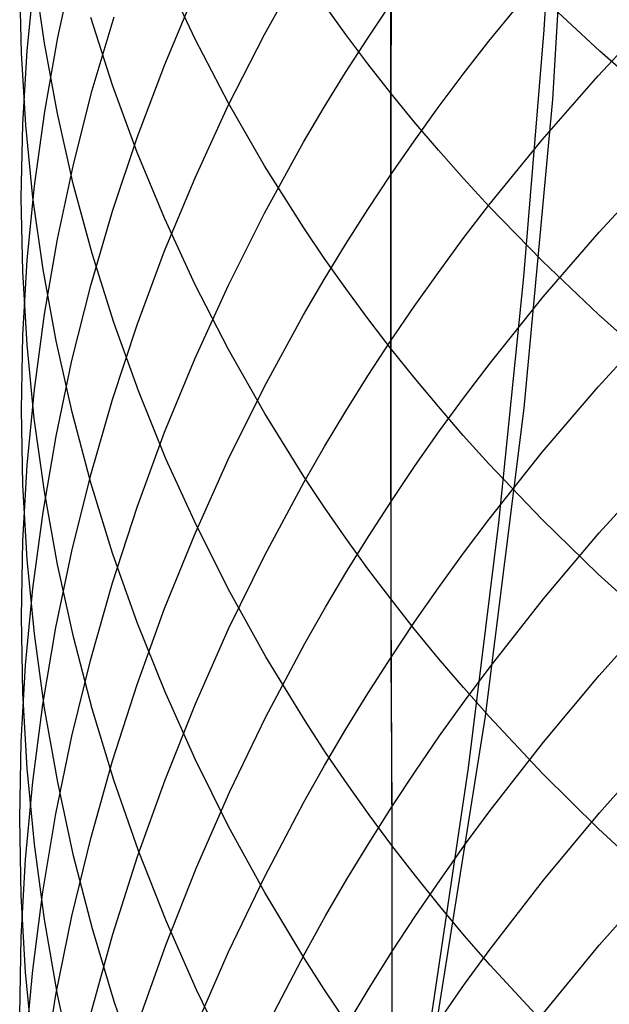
# Model space of a CAD drawing. Extents: x -383 to 1849, y -1185 to -529.
# Tile 660 of 870: x 1775.06 to 1778.16, y -1088.36 to -1083.18. Entities that reach past the tile are written whole.
import ezdxf

# ---------------------------------------------------------------- set-up
doc = ezdxf.new("R2010")
doc.units = 0
doc.layers.add('PREDEFINITO', color=7, linetype='CONTINUOUS')

msp = doc.modelspace()

# ---------------------------------------------------------------- linework, layer by layer
at = {"layer": 'PREDEFINITO'}
for p, q in [((1777.8135, -1083.2345, 438.953), (1777.9604, -1080.6286, 438.9941)), ((1777.9552, -1081.9697, 438.9654), (1777.8564, -1083.5999, 438.94)), ((1777.0131, -1082.2035, 645.2656), (1777.0064, -1083.5663, 643.9471)), ((1775.2563, -1083.2741, 629.5619), (1775.34, -1082.8871, 629.2707)), ((1776.3432, -1083.2587, 623.4491), (1776.5487, -1082.8906, 623.2048)), ((1775.0952, -1083.3422, 631.7749), (1775.1333, -1082.9559, 631.4721)), ((1775.1859, -1083.3038, 636.2778), (1775.1327, -1082.9311, 635.961)), ((1775.9786, -1083.2838, 641.1143), (1775.8189, -1082.9438, 640.8015)), ((1777.5222, -1083.2934, 619.672), (1777.8022, -1082.9525, 619.4648)), ((1775.0652, -1083.3557, 634.0159), (1775.0576, -1082.9748, 633.705)), ((1775.8185, -1083.4158, 625.5341), (1775.9784, -1083.0363, 625.2714)), ((1778.1051, -1083.3468, 646.404), (1777.811, -1083.071, 646.1294)), ((1776.7703, -1083.2585, 643.6526), (1776.6579, -1083.1023, 643.5032)), ((1776.8857, -1083.2777, 621.5377), (1777.0056, -1083.0988, 621.424)), ((1777.0056, -1083.0988, 621.424), (1777.0053, -1083.9988, 620.1008)), ((1775.5445, -1083.5255, 638.8574), (1775.4303, -1083.1686, 638.5419)), ((1775.438, -1083.5521, 627.6692), (1775.5522, -1083.1653, 627.3899)), ((1778.0964, -1083.4752, 617.9484), (1778.4034, -1083.1469, 617.7576)), ((1775.1878, -1083.6633, 629.8548), (1775.2563, -1083.2741, 629.5619)), ((1776.1529, -1083.6328, 623.6972), (1776.3432, -1083.2587, 623.4491)), ((1776.7697, -1083.4583, 621.6525), (1776.8857, -1083.2777, 621.5377)), ((1776.8865, -1083.4132, 643.8006), (1776.7703, -1083.2585, 643.6526)), ((1777.707, -1084.5327, 438.9336), (1777.8135, -1083.2345, 438.953)), ((1775.2544, -1083.6749, 636.593), (1775.1859, -1083.3038, 636.2778)), ((1776.1535, -1083.6193, 641.4229), (1775.9786, -1083.2838, 641.1143)), ((1777.3875, -1083.4668, 619.7775), (1777.5222, -1083.2934, 619.672)), ((1775.088, -1083.7362, 634.3265), (1775.0652, -1083.3557, 634.0159)), ((1775.0724, -1083.7294, 632.0784), (1775.0952, -1083.3422, 631.7749)), ((1778.4126, -1083.6156, 646.6716), (1778.1051, -1083.3468, 646.404)), ((1775.6739, -1083.7997, 625.7999), (1775.8185, -1083.4158, 625.5341)), ((1777.0064, -1083.5663, 643.9471), (1776.8865, -1083.4132, 643.8006)), ((1776.6574, -1083.6407, 621.7683), (1776.7697, -1083.4583, 621.6525)), ((1777.2564, -1083.6422, 619.8841), (1777.3875, -1083.4668, 619.7775)), ((1777.8027, -1083.8119, 618.1442), (1778.0964, -1083.4752, 617.9484)), ((1775.6739, -1083.8791, 639.17), (1775.5445, -1083.5255, 638.8574)), ((1775.3391, -1083.942, 627.9508), (1775.438, -1083.5521, 627.6692)), ((1777.1302, -1083.7179, 644.0922), (1777.0064, -1083.5663, 643.9471)), ((1777.0064, -1083.5663, 643.9471), (1777.0067, -1086.2284, 641.2469)), ((1775.9778, -1084.0124, 623.949), (1776.1529, -1083.6328, 623.6972)), ((1776.3437, -1083.95, 641.7272), (1776.1535, -1083.6193, 641.4229)), ((1776.5489, -1083.8248, 621.8853), (1776.6574, -1083.6407, 621.7683)), ((1777.129, -1083.8196, 619.9919), (1777.2564, -1083.6422, 619.8841)), ((1777.8564, -1083.5999, 438.94), (1777.7057, -1085.225, 438.917)), ((1775.1345, -1084.0543, 630.149), (1775.1878, -1083.6633, 629.8548)), ((1775.3381, -1084.0439, 636.9065), (1775.2544, -1083.6749, 636.593)), ((1775.0647, -1084.117, 632.3823), (1775.0724, -1083.7294, 632.0784)), ((1775.126, -1084.1159, 634.6364), (1775.088, -1083.7362, 634.3265)), ((1777.2578, -1083.8678, 644.2357), (1777.1302, -1083.7179, 644.0922)), ((1775.5444, -1084.1878, 626.0685), (1775.6739, -1083.7997, 625.7999)), ((1776.3434, -1084.1977, 622.1222), (1776.5489, -1083.8248, 621.8853)), ((1777.0053, -1083.9988, 620.1008), (1777.129, -1083.8196, 619.9919)), ((1777.5227, -1084.157, 618.3448), (1777.8027, -1083.8119, 618.1442)), ((1775.8186, -1084.2291, 639.4794), (1775.6739, -1083.8791, 639.17)), ((1777.389, -1084.0162, 644.3776), (1777.2578, -1083.8678, 644.2357)), ((1775.2554, -1084.3346, 628.2342), (1775.3391, -1083.942, 627.9508)), ((1776.5492, -1084.2754, 642.0266), (1776.3437, -1083.95, 641.7272)), ((1776.8855, -1084.1799, 620.2109), (1777.0053, -1083.9988, 620.1008)), ((1777.0053, -1083.9988, 620.1008), (1777.0062, -1084.8711, 618.76)), ((1778.1021, -1084.2982, 616.6122), (1778.4091, -1083.9664, 616.428)), ((1775.0964, -1084.4466, 630.4442), (1775.1345, -1084.0543, 630.149)), ((1775.437, -1084.4104, 637.2179), (1775.3381, -1084.0439, 636.9065)), ((1775.8179, -1084.3969, 624.2041), (1775.9778, -1084.0124, 623.949)), ((1777.5238, -1084.1628, 644.518), (1777.389, -1084.0162, 644.3776)), ((1775.0723, -1084.5046, 632.6861), (1775.0647, -1084.117, 632.3823)), ((1775.1793, -1084.4943, 634.9452), (1775.126, -1084.1159, 634.6364)), ((1777.3881, -1084.3326, 618.4469), (1777.5227, -1084.157, 618.3448)), ((1777.8042, -1084.4511, 644.7938), (1777.5238, -1084.1628, 644.518)), ((1775.4302, -1084.5794, 626.3396), (1775.5444, -1084.1878, 626.0685)), ((1776.1531, -1084.5766, 622.3629), (1776.3434, -1084.1977, 622.1222)), ((1776.7694, -1084.3628, 620.3221), (1776.8855, -1084.1799, 620.2109)), ((1775.9785, -1084.5749, 639.7852), (1775.8186, -1084.2291, 639.4794)), ((1776.6576, -1084.4361, 642.1743), (1776.5492, -1084.2754, 642.0266)), ((1777.8085, -1084.6387, 616.8012), (1778.1021, -1084.2982, 616.6122)), ((1775.1869, -1084.7295, 628.5193), (1775.2554, -1084.3346, 628.2342)), ((1776.6572, -1084.5474, 620.4343), (1776.7694, -1084.3628, 620.3221)), ((1777.2571, -1084.5101, 618.5501), (1777.3881, -1084.3326, 618.4469)), ((1775.5512, -1084.7739, 637.5267), (1775.437, -1084.4104, 637.2179)), ((1775.6733, -1084.786, 624.4622), (1775.8179, -1084.3969, 624.2041)), ((1775.0735, -1084.8398, 630.7401), (1775.0964, -1084.4466, 630.4442)), ((1776.7699, -1084.5952, 642.3208), (1776.6576, -1084.4361, 642.1743)), ((1778.0984, -1084.7325, 645.0631), (1777.8042, -1084.4511, 644.7938)), ((1775.0951, -1084.8918, 632.9896), (1775.0723, -1084.5046, 632.6861)), ((1775.2478, -1084.871, 635.2527), (1775.1793, -1084.4943, 634.9452)), ((1777.1298, -1084.6897, 618.6545), (1777.2571, -1084.5101, 618.5501)), ((1775.978, -1084.961, 622.6072), (1776.1531, -1084.5766, 622.3629)), ((1776.1536, -1084.9163, 640.0869), (1775.9785, -1084.5749, 639.7852)), ((1776.5487, -1084.7338, 620.5476), (1776.6572, -1084.5474, 620.4343)), ((1777.575, -1085.8271, 438.9151), (1777.707, -1084.5327, 438.9336)), ((1775.3312, -1084.9742, 626.6129), (1775.4302, -1084.5794, 626.3396)), ((1776.886, -1084.7529, 642.4658), (1776.7699, -1084.5952, 642.3208)), ((1777.5286, -1084.9875, 616.9949), (1777.8085, -1084.6387, 616.8012)), ((1775.1336, -1085.1261, 628.8057), (1775.1869, -1084.7295, 628.5193)), ((1777.0062, -1084.8711, 618.76), (1777.1298, -1084.6897, 618.6545)), ((1778.406, -1085.0067, 645.3255), (1778.0984, -1084.7325, 645.0631)), ((1775.6806, -1085.1341, 637.8327), (1775.5512, -1084.7739, 637.5267)), ((1776.3432, -1085.1113, 620.7771), (1776.5487, -1084.7338, 620.5476)), ((1777.0059, -1084.909, 642.6094), (1776.886, -1084.7529, 642.4658)), ((1778.0971, -1085.1117, 615.2703), (1778.4042, -1084.7764, 615.0927)), ((1775.5439, -1085.1793, 624.7231), (1775.6733, -1084.786, 624.4622)), ((1775.0659, -1085.2334, 631.0363), (1775.0735, -1084.8398, 630.7401)), ((1775.3315, -1085.2456, 635.5584), (1775.2478, -1084.871, 635.2527)), ((1776.8865, -1085.0545, 618.8665), (1777.0062, -1084.8711, 618.76)), ((1777.0062, -1084.8711, 618.76), (1777.0064, -1086.5378, 616.0258)), ((1775.1331, -1085.2781, 633.2924), (1775.0951, -1084.8918, 632.9896)), ((1776.344, -1085.2527, 640.3843), (1776.1536, -1084.9163, 640.0869)), ((1777.1296, -1085.0635, 642.7515), (1777.0059, -1084.909, 642.6094)), ((1775.2475, -1085.3717, 626.888), (1775.3312, -1084.9742, 626.6129)), ((1775.8182, -1085.3506, 622.8547), (1775.978, -1084.961, 622.6072)), ((1777.394, -1085.1651, 617.0935), (1777.5286, -1084.9875, 616.9949)), ((1776.7705, -1085.2397, 618.9742), (1776.8865, -1085.0545, 618.8665)), ((1777.257, -1085.2163, 642.8921), (1777.1296, -1085.0635, 642.7515)), ((1775.0955, -1085.5241, 629.0931), (1775.1336, -1085.1261, 628.8057)), ((1775.8252, -1085.4904, 638.1355), (1775.6806, -1085.1341, 637.8327)), ((1776.1529, -1085.4949, 621.0103), (1776.3432, -1085.1113, 620.7771)), ((1777.8033, -1085.4558, 615.4526), (1778.0971, -1085.1117, 615.2703)), ((1775.4296, -1085.5761, 624.9864), (1775.5439, -1085.1793, 624.7231)), ((1777.263, -1085.3446, 617.1932), (1777.394, -1085.1651, 617.0935)), ((1775.0735, -1085.627, 631.3325), (1775.0659, -1085.2334, 631.0363)), ((1775.4305, -1085.6176, 635.8621), (1775.3315, -1085.2456, 635.5584)), ((1776.6583, -1085.4266, 619.0829), (1776.7705, -1085.2397, 618.9742)), ((1777.3882, -1085.3675, 643.0312), (1777.257, -1085.2163, 642.8921)), ((1777.7057, -1085.225, 438.917), (1777.5025, -1086.8443, 438.8965)), ((1775.1864, -1085.6631, 633.5942), (1775.1331, -1085.2781, 633.2924)), ((1776.5497, -1085.5838, 640.6771), (1776.344, -1085.2527, 640.3843)), ((1775.6735, -1085.7447, 623.1051), (1775.8182, -1085.3506, 622.8547)), ((1777.1357, -1085.5261, 617.294), (1777.263, -1085.3446, 617.1932)), ((1775.1789, -1085.7714, 627.1647), (1775.2475, -1085.3717, 626.888)), ((1777.523, -1085.517, 643.1687), (1777.3882, -1085.3675, 643.0312)), ((1776.55, -1085.6153, 619.1926), (1776.6583, -1085.4266, 619.0829)), ((1777.5232, -1085.8083, 615.6393), (1777.8033, -1085.4558, 615.4526)), ((1775.9851, -1085.8426, 638.4347), (1775.8252, -1085.4904, 638.1355)), ((1775.9779, -1085.8841, 621.2469), (1776.1529, -1085.4949, 621.0103)), ((1775.0726, -1085.923, 629.3811), (1775.0955, -1085.5241, 629.0931)), ((1777.0122, -1085.7096, 617.3959), (1777.1357, -1085.5261, 617.294)), ((1777.8033, -1085.8108, 643.439), (1777.523, -1085.517, 643.1687)), ((1778.1024, -1085.8807, 613.9035), (1778.4093, -1085.5419, 613.7325)), ((1775.3306, -1085.9762, 625.2517), (1775.4296, -1085.5761, 624.9864)), ((1776.6582, -1085.7472, 640.8215), (1776.5497, -1085.5838, 640.6771)), ((1775.0962, -1086.0202, 631.6284), (1775.0735, -1085.627, 631.3325)), ((1775.2548, -1086.0464, 633.8947), (1775.1864, -1085.6631, 633.5942)), ((1775.5447, -1085.9867, 636.1633), (1775.4305, -1085.6176, 635.8621)), ((1776.3447, -1085.9976, 619.4148), (1776.55, -1085.6153, 619.1926)), ((1776.8924, -1085.895, 617.4988), (1777.0122, -1085.7096, 617.3959)), ((1775.5441, -1086.143, 623.3581), (1775.6735, -1085.7447, 623.1051)), ((1776.7705, -1085.9092, 640.9647), (1776.6582, -1085.7472, 640.8215)), ((1775.1256, -1086.1729, 627.4426), (1775.1789, -1085.7714, 627.1647)), ((1777.3885, -1085.9877, 615.7343), (1777.5232, -1085.8083, 615.6393)), ((1778.0974, -1086.0976, 643.7028), (1777.8033, -1085.8108, 643.439)), ((1776.1601, -1086.1902, 638.73), (1775.9851, -1085.8426, 638.4347)), ((1777.4152, -1087.1173, 438.8976), (1777.575, -1085.8271, 438.9151)), ((1775.065, -1086.3223, 629.6694), (1775.0726, -1085.923, 629.3811)), ((1775.818, -1086.2785, 621.4867), (1775.9779, -1085.8841, 621.2469)), ((1776.8867, -1086.0696, 641.1065), (1776.7705, -1085.9092, 640.9647)), ((1776.7764, -1086.0823, 617.6028), (1776.8924, -1085.895, 617.4988)), ((1777.8088, -1086.2283, 614.079), (1778.1024, -1085.8807, 613.9035)), ((1775.2469, -1086.379, 625.5189), (1775.3306, -1085.9762, 625.2517)), ((1775.1343, -1086.4125, 631.9236), (1775.0962, -1086.0202, 631.6284)), ((1775.6741, -1086.3524, 636.4617), (1775.5447, -1085.9867, 636.1633)), ((1776.1546, -1086.3861, 619.6406), (1776.3447, -1085.9976, 619.4148)), ((1777.2574, -1086.1691, 615.8304), (1777.3885, -1085.9877, 615.7343)), ((1775.3385, -1086.4275, 634.1934), (1775.2548, -1086.0464, 633.8947)), ((1777.0067, -1086.2284, 641.2469), (1776.8867, -1086.0696, 641.1065)), ((1776.6642, -1086.2714, 617.7078), (1776.7764, -1086.0823, 617.6028)), ((1778.4048, -1086.377, 643.9599), (1778.0974, -1086.0976, 643.7028)), ((1775.0875, -1086.5758, 627.7215), (1775.1256, -1086.1729, 627.4426)), ((1775.4298, -1086.545, 623.6135), (1775.5441, -1086.143, 623.3581)), ((1777.1301, -1086.3525, 615.9276), (1777.2574, -1086.1691, 615.8304)), ((1776.3505, -1086.5327, 639.021), (1776.1601, -1086.1902, 638.73)), ((1777.1304, -1086.3856, 641.3859), (1777.0067, -1086.2284, 641.2469)), ((1777.0067, -1086.2284, 641.2469), (1777.0129, -1087.5258, 639.8647)), ((1777.5289, -1086.5846, 614.2588), (1777.8088, -1086.2283, 614.079)), ((1775.6734, -1086.6775, 621.7292), (1775.818, -1086.2785, 621.4867)), ((1776.5558, -1086.4622, 617.8138), (1776.6642, -1086.2714, 617.7078)), ((1775.0726, -1086.7216, 629.9577), (1775.065, -1086.3223, 629.6694)), ((1778.1031, -1086.6302, 612.527), (1778.41, -1086.2881, 612.3628)), ((1775.1783, -1086.784, 625.7877), (1775.2469, -1086.379, 625.5189)), ((1775.8188, -1086.7142, 636.7571), (1775.6741, -1086.3524, 636.4617)), ((1775.9797, -1086.7803, 619.8698), (1776.1546, -1086.3861, 619.6406)), ((1777.0064, -1086.5378, 616.0258), (1777.1301, -1086.3525, 615.9276)), ((1777.258, -1086.5411, 641.5233), (1777.1304, -1086.3856, 641.3859)), ((1775.1875, -1086.8035, 632.2178), (1775.1343, -1086.4125, 631.9236)), ((1775.4374, -1086.8059, 634.4901), (1775.3385, -1086.4275, 634.1934)), ((1776.3505, -1086.8489, 618.0285), (1776.5558, -1086.4622, 617.8138)), ((1775.3308, -1086.9502, 623.871), (1775.4298, -1086.545, 623.6135)), ((1776.556, -1086.8697, 639.3073), (1776.3505, -1086.5327, 639.021)), ((1776.8865, -1086.7251, 616.125), (1777.0064, -1086.5378, 616.0258)), ((1777.0064, -1086.5378, 616.0258), (1777.0125, -1087.3219, 614.6309)), ((1777.3892, -1086.6949, 641.6593), (1777.258, -1086.5411, 641.5233)), ((1775.0646, -1086.9796, 628.001), (1775.0875, -1086.5758, 627.7215)), ((1777.3943, -1086.7658, 614.3503), (1777.5289, -1086.5846, 614.2588)), ((1777.8095, -1086.9812, 612.6956), (1778.1031, -1086.6302, 612.527)), ((1775.5439, -1087.0808, 621.9744), (1775.6734, -1086.6775, 621.7292)), ((1777.524, -1086.847, 641.7938), (1777.3892, -1086.6949, 641.6593)), ((1775.0953, -1087.1205, 630.2457), (1775.0726, -1086.7216, 629.9577)), ((1775.9787, -1087.0719, 637.049), (1775.8188, -1086.7142, 636.7571)), ((1776.7705, -1086.9142, 616.2252), (1776.8865, -1086.7251, 616.125)), ((1775.125, -1087.1909, 626.0576), (1775.1783, -1086.784, 625.7877)), ((1775.256, -1087.1927, 632.5107), (1775.1875, -1086.8035, 632.2178)), ((1775.8201, -1087.1797, 620.1019), (1775.9797, -1086.7803, 619.8698)), ((1777.2633, -1086.9492, 614.4428), (1777.3943, -1086.7658, 614.3503)), ((1775.5516, -1087.1814, 634.7844), (1775.4374, -1086.8059, 634.4901)), ((1776.1603, -1087.2419, 618.2467), (1776.3505, -1086.8489, 618.0285)), ((1777.5025, -1086.8443, 438.8965), (1777.2464, -1088.4574, 438.8783)), ((1777.8044, -1087.1459, 642.0581), (1777.524, -1086.847, 641.7938)), ((1776.6645, -1087.0361, 639.4487), (1776.556, -1086.8697, 639.3073)), ((1775.2471, -1087.3582, 624.1302), (1775.3308, -1086.9502, 623.871)), ((1776.6582, -1087.1052, 616.3263), (1776.7705, -1086.9142, 616.2252)), ((1777.136, -1087.1345, 614.5364), (1777.2633, -1086.9492, 614.4428)), ((1775.0569, -1087.3838, 628.2809), (1775.0646, -1086.9796, 628.001)), ((1777.5296, -1087.3409, 612.8683), (1777.8095, -1086.9812, 612.6956)), ((1778.1035, -1087.3538, 611.1367), (1778.4105, -1087.0087, 610.9793)), ((1776.7768, -1087.2009, 639.5887), (1776.6645, -1087.0361, 639.4487)), ((1775.4297, -1087.4878, 622.2218), (1775.5439, -1087.0808, 621.9744)), ((1776.1539, -1087.4248, 637.3371), (1775.9787, -1087.0719, 637.049)), ((1776.5498, -1087.2979, 616.4284), (1776.6582, -1087.1052, 616.3263)), ((1775.1334, -1087.5184, 630.5331), (1775.0953, -1087.1205, 630.2457)), ((1777.0125, -1087.3219, 614.6309), (1777.136, -1087.1345, 614.5364)), ((1777.2249, -1088.4028, 438.8813), (1777.4152, -1087.1173, 438.8976)), ((1778.0986, -1087.4377, 642.3161), (1777.8044, -1087.1459, 642.0581)), ((1775.0869, -1087.5992, 626.3284), (1775.125, -1087.1909, 626.0576)), ((1775.3396, -1087.5797, 632.802), (1775.256, -1087.1927, 632.5107)), ((1775.6809, -1087.5534, 635.076), (1775.5516, -1087.1814, 634.7844)), ((1775.6757, -1087.5838, 620.3369), (1775.8201, -1087.1797, 620.1019)), ((1776.8929, -1087.3642, 639.7274), (1776.7768, -1087.2009, 639.5887)), ((1775.9854, -1087.6406, 618.4681), (1776.1603, -1087.2419, 618.2467)), ((1776.3443, -1087.6884, 616.6352), (1776.5498, -1087.2979, 616.4284)), ((1776.8927, -1087.5112, 614.7265), (1777.0125, -1087.3219, 614.6309)), ((1777.0125, -1087.3219, 614.6309), (1777.0132, -1088.0854, 613.2259)), ((1775.1785, -1087.7685, 624.3909), (1775.2471, -1087.3582, 624.1302)), ((1777.0129, -1087.5258, 639.8647), (1776.8929, -1087.3642, 639.7274)), ((1777.395, -1087.5239, 612.9562), (1777.5296, -1087.3409, 612.8683)), ((1777.8098, -1087.7079, 611.2982), (1778.1035, -1087.3538, 611.1367)), ((1775.0645, -1087.7881, 628.5607), (1775.0569, -1087.3838, 628.2809)), ((1776.3443, -1087.7727, 637.621), (1776.1539, -1087.4248, 637.3371)), ((1778.4061, -1087.722, 642.5675), (1778.0986, -1087.4377, 642.3161)), ((1775.1866, -1087.9151, 630.8194), (1775.1334, -1087.5184, 630.5331)), ((1775.3308, -1087.898, 622.4712), (1775.4297, -1087.4878, 622.2218)), ((1776.7767, -1087.7025, 614.823), (1776.8927, -1087.5112, 614.7265)), ((1777.1366, -1087.6857, 640.0006), (1777.0129, -1087.5258, 639.8647)), ((1777.0129, -1087.5258, 639.8647), (1777.0131, -1090.0234, 637.0123)), ((1777.264, -1087.709, 613.0451), (1777.395, -1087.5239, 612.9562)), ((1775.4385, -1087.9641, 633.0912), (1775.3396, -1087.5797, 632.802)), ((1775.8256, -1087.9214, 635.3645), (1775.6809, -1087.5534, 635.076)), ((1775.064, -1088.0084, 626.5998), (1775.0869, -1087.5992, 626.3284)), ((1775.5465, -1087.9922, 620.5743), (1775.6757, -1087.5838, 620.3369)), ((1775.8256, -1088.0447, 618.6925), (1775.9854, -1087.6406, 618.4681)), ((1777.2641, -1087.844, 640.135), (1777.1366, -1087.6857, 640.0006)), ((1776.154, -1088.0851, 616.8454), (1776.3443, -1087.6884, 616.6352)), ((1776.6645, -1087.8956, 614.9205), (1776.7767, -1087.7025, 614.823)), ((1777.1367, -1087.8962, 613.135), (1777.264, -1087.709, 613.0451)), ((1777.5298, -1088.0707, 611.4636), (1777.8098, -1087.7079, 611.2982)), ((1778.103, -1088.0503, 609.7318), (1778.41, -1087.7022, 609.5813)), ((1775.0873, -1088.1918, 628.8402), (1775.0645, -1087.7881, 628.5607)), ((1775.1252, -1088.1806, 624.6527), (1775.1785, -1087.7685, 624.3909)), ((1776.5499, -1088.1151, 637.9005), (1776.3443, -1087.7727, 637.621)), ((1777.3952, -1088.0005, 640.2679), (1777.2641, -1087.844, 640.135)), ((1775.2551, -1088.3099, 631.1045), (1775.1866, -1087.9151, 630.8194)), ((1775.247, -1088.3111, 622.7223), (1775.3308, -1087.898, 622.4712)), ((1775.9854, -1088.2852, 635.6496), (1775.8256, -1087.9214, 635.3645)), ((1776.5561, -1088.0904, 615.0188), (1776.6645, -1087.8956, 614.9205)), ((1777.0132, -1088.0854, 613.2259), (1777.1367, -1087.8962, 613.135)), ((1775.4326, -1088.4044, 620.8139), (1775.5465, -1087.9922, 620.5743)), ((1775.5527, -1088.3454, 633.3781), (1775.4385, -1087.9641, 633.0912)), ((1775.0564, -1088.418, 626.8716), (1775.064, -1088.0084, 626.5998)), ((1775.6811, -1088.4535, 618.9195), (1775.8256, -1088.0447, 618.6925)), ((1777.53, -1088.1552, 640.3994), (1777.3952, -1088.0005, 640.2679)), ((1775.9789, -1088.4877, 617.0586), (1776.154, -1088.0851, 616.8454)), ((1776.3508, -1088.4853, 615.2181), (1776.5561, -1088.0904, 615.0188)), ((1776.8934, -1088.2766, 613.3177), (1777.0132, -1088.0854, 613.2259)), ((1777.0132, -1088.0854, 613.2259), (1777.013, -1088.8217, 611.8061)), ((1777.3951, -1088.2554, 611.5478), (1777.5298, -1088.0707, 611.4636)), ((1777.8093, -1088.4075, 609.8863), (1778.103, -1088.0503, 609.7318)), ((1776.6585, -1088.2841, 638.0384), (1776.5499, -1088.1151, 637.9005)), ((1775.087, -1088.5942, 624.9155), (1775.1252, -1088.1806, 624.6527)), ((1775.1254, -1088.5947, 629.1191), (1775.0873, -1088.1918, 628.8402)), ((1777.8103, -1088.4593, 640.6577), (1777.53, -1088.1552, 640.3994)), ((1777.264, -1088.4421, 611.633), (1777.3951, -1088.2554, 611.5478)), ((1776.1605, -1088.6441, 635.931), (1775.9854, -1088.2852, 635.6496)), ((1776.7708, -1088.4515, 638.1751), (1776.6585, -1088.2841, 638.0384)), ((1776.7774, -1088.4697, 613.4104), (1776.8934, -1088.2766, 613.3177)), ((1775.1785, -1088.7265, 622.9748), (1775.247, -1088.3111, 622.7223)), ((1775.3388, -1088.7025, 631.388), (1775.2551, -1088.3099, 631.1045)), ((1775.682, -1088.7231, 633.6624), (1775.5527, -1088.3454, 633.3781))]:
    msp.add_line(p, q, dxfattribs=at)

doc.saveas('drawing.dxf')
